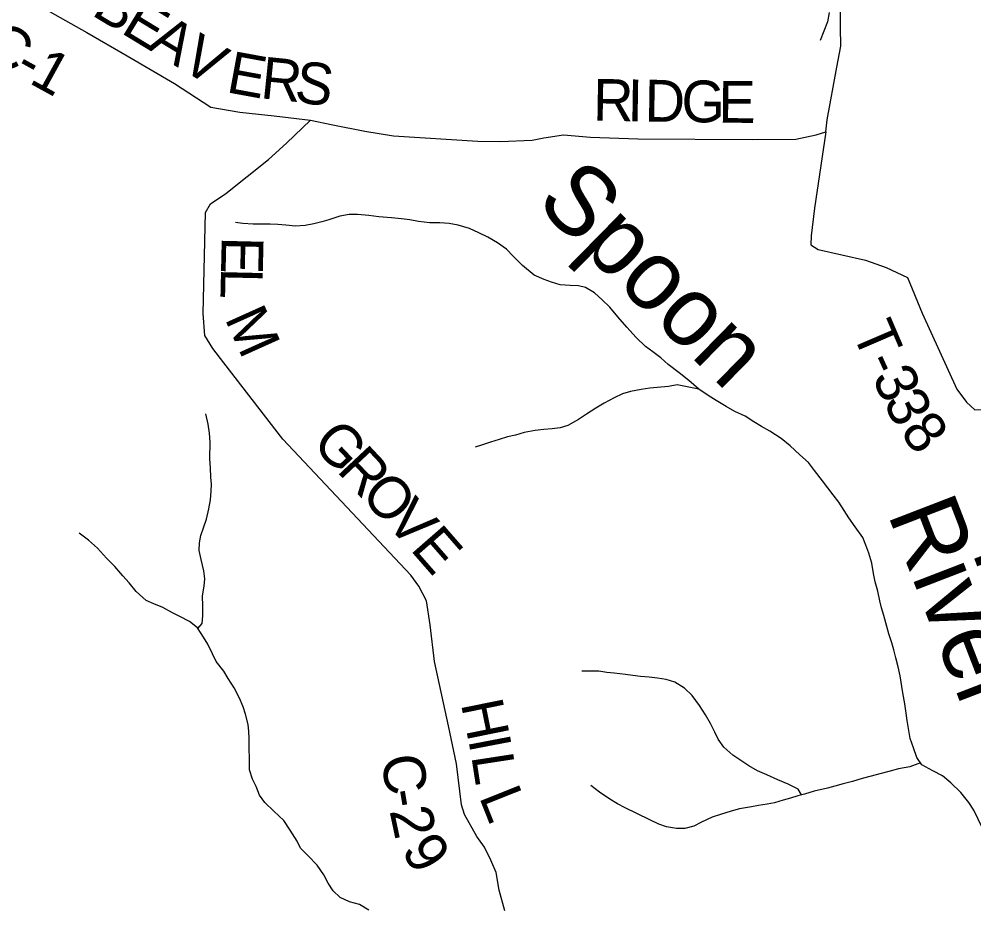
# Model space of a CAD drawing. Extents: x 1578669 to 1989827, y 208020 to 553079.
# Drawn here: x 1777066 to 1783914, y 383525 to 389895 of the extents above; entities that cross this region are included whole.
import ezdxf

# ---------------------------------------------------------------- set-up
doc = ezdxf.new("R2010")
doc.units = 0
for name, color, linetype in [('GM_X_County_Road', 7, 'Continuous'), ('GM_X_County_Road_Text', 7, 'Continuous'), ('GM_X_Minor_River', 7, 'Continuous'), ('GM_X_Minor_River_Text', 7, 'Continuous'), ('GM_X_Township_Road', 7, 'Continuous'), ('GM_X_Township_Road_Text', 7, 'Continuous')]:
    doc.layers.add(name, color=color, linetype=linetype)

msp = doc.modelspace()

# ---------------------------------------------------------------- linework, layer by layer
at = {"layer": 'GM_X_County_Road'}
for points in [[(1777168.9, 390013.7), (1777552.4, 389800.1), (1777842, 389630.8), (1778180.3, 389433.3), (1778440.4, 389262.8), (1778648.1, 389226.3), (1778896, 389201.4), (1779154.9, 389170.4), (1779315.5, 389136.4), (1779545.1, 389091.6), (1779750.9, 389057.1), (1780356.8, 389018.1), (1780518.8, 389016.2), (1780745.1, 389027.6), (1780829.3, 389042.7), (1780971.6, 389065.2), (1781163.6, 389046.9), (1781503.6, 389037), (1782324, 389031.5), (1782636.2, 389034), (1782782.7, 389064.4), (1782852.9, 389085.6), (1782861.9, 389171.8), (1782929.9, 389550.2), (1782959.6, 389700.3), (1782957, 389836.8), (1782956.5, 389973.2)], [(1780550, 383496.5), (1780509.6, 383645.5), (1780486.9, 383772.2), (1780449.8, 383860.9), (1780404.7, 383953.8), (1780349.4, 384030.7), (1780260.9, 384188.3), (1780239.6, 384256.7), (1780202.7, 384552.2), (1780145.6, 384823.8), (1780044.4, 385286.6), (1780013.3, 385549.9), (1779987.1, 385720.8), (1779934.1, 385825.8), (1779876.8, 385904.7), (1778956.8, 386880.7), (1778533.6, 387429.5), (1778454.5, 387532.8), (1778397.4, 387625.7), (1778387.1, 387782.4), (1778403.2, 388506.7), (1778438, 388568.5), (1778549.2, 388643.5), (1778854.8, 388886.9), (1778984.5, 389005.8), (1779154.9, 389170.4)]]:
    msp.add_lwpolyline(points, dxfattribs=at)
at = {"layer": 'GM_X_Minor_River'}
for points in [[(1782876.3, 389942.8), (1782864.1, 389874.7), (1782811.7, 389742.7)], [(1781942.1, 387240.9), (1781870.4, 387301.3), (1781800.6, 387357.6), (1781720.9, 387418), (1781669, 387464.2), (1781611.2, 387508.5), (1781559.4, 387546.7), (1781491.7, 387611), (1781424, 387685.4), (1781360.3, 387759.7), (1781302.5, 387828), (1781246.8, 387880.3), (1781193, 387930.6), (1781129.1, 387968.9), (1781077.2, 387981.1), (1781019.3, 387983.2), (1780947.4, 387987.5), (1780885.5, 388007.7), (1780831.6, 388025.9), (1780759.7, 388058.2), (1780676, 388126.6), (1780608.3, 388195), (1780562.5, 388245.2), (1780496.7, 388289.5), (1780428.9, 388329.8), (1780363.1, 388362.1), (1780295.2, 388392.3), (1780215.4, 388416.7), (1780151.4, 388428.9), (1780083.5, 388433.1), (1780011.6, 388433.3), (1779931.7, 388443.6), (1779867.8, 388453.8), (1779807.8, 388462.1), (1779735.9, 388468.3), (1779646, 388476.6), (1779574.1, 388484.9), (1779492.2, 388493.1), (1779432.2, 388493.3), (1779366.2, 388481.5), (1779288.2, 388455.7), (1779238.2, 388439.9), (1779180.2, 388426), (1779118.2, 388414.2), (1779048.3, 388410.4), (1778980.3, 388416.6), (1778922.4, 388420.8), (1778866.5, 388423), (1778798.5, 388423.2), (1778744.5, 388423.4), (1778670.6, 388429.7), (1778618.7, 388435.9)], [(1781942.1, 387240.9), (1781786.3, 387271.5), (1781722.3, 387259.7), (1781642.4, 387251.9), (1781590.4, 387246.1), (1781528.4, 387238.2), (1781450.4, 387222.5), (1781394.4, 387206.6), (1781334.4, 387176.8), (1781262.3, 387138.9), (1781202.2, 387103), (1781136.1, 387061.2), (1781078.1, 387023.3), (1781002, 386979.5), (1780946, 386963.6), (1780890, 386955.8), (1780830, 386950), (1780768, 386944.2), (1780688, 386928.4), (1780626, 386910.5), (1780568, 386896.7), (1780508, 386878.9), (1780446, 386859), (1780390, 386841.2), (1780338, 386823.3)], [(1783976.1, 384090.5), (1783912.5, 384219), (1783876.7, 384275.2), (1783819, 384345.5), (1783749.3, 384415.9), (1783687.5, 384466.1), (1783619.7, 384500.4), (1783539.9, 384544.8), (1783504.1, 384597), (1783480.4, 384667.2), (1783456.6, 384733.4), (1783444.8, 384805.6), (1783435, 384863.7), (1783425.3, 384931.9), (1783417.5, 384982), (1783403.7, 385062.2), (1783384.1, 385182.5), (1783370.4, 385248.6), (1783354.6, 385312.8), (1783338.8, 385369), (1783325, 385419.1), (1783303.2, 385483.3), (1783281.5, 385563.5), (1783267.7, 385615.7), (1783251.9, 385669.8), (1783238, 385722), (1783224.3, 385790.1), (1783204.5, 385858.3), (1783192.7, 385916.5), (1783181, 385990.6), (1783161.2, 386062.8), (1783139.4, 386121), (1783117.6, 386175.2), (1783061.9, 386251.5), (1783016.2, 386317.8), (1782982.4, 386370), (1782944.6, 386428.2), (1782904.8, 386482.4), (1782867, 386532.6), (1782827.2, 386582.8), (1782771.5, 386655.2), (1782727.7, 386713.4), (1782666, 386769.7), (1782596.2, 386834), (1782530.5, 386886.4), (1782450.7, 386938.7), (1782390.9, 386973), (1782335, 387005.2), (1782273.2, 387045.5), (1782199.4, 387079.8), (1782137.5, 387116), (1782065.7, 387158.4), (1782007.9, 387194.6), (1781942.1, 387240.9)], [(1778348.3, 385522.7), (1778379.3, 385559.2), (1778383.5, 385613.3), (1778383.8, 385683.5), (1778382, 385757.6), (1778394.2, 385825.7), (1778398.4, 385879.8), (1778390.6, 385935.9), (1778372.9, 386018.1), (1778357.1, 386082.3), (1778359.3, 386138.4), (1778369.5, 386190.5), (1778391.6, 386252.5), (1778409.8, 386306.6), (1778426, 386380.6), (1778438.2, 386446.7), (1778444.5, 386508.8), (1778446.6, 386558.9), (1778440.8, 386609), (1778439, 386673.1), (1778435.2, 386743.3), (1778435.6, 386859.5), (1778431.8, 386923.6), (1778422.1, 386987.8), (1778406.3, 387064)], [(1779573.5, 383501.5), (1779507.7, 383541.8), (1779435.9, 383562), (1779370, 383592.3), (1779318.2, 383640.6), (1779282.4, 383694.8), (1779252.6, 383755), (1779202.9, 383825.3), (1779139.2, 383891.6), (1779085.4, 383945.9), (1779059.6, 383996.1), (1779009.9, 384076.4), (1778964.2, 384144.7), (1778892.5, 384211), (1778828.7, 384273.4), (1778790.9, 384327.6), (1778767.1, 384389.8), (1778741.3, 384442), (1778719.6, 384508.2), (1778717.9, 384592.3), (1778716.1, 384658.5), (1778716.3, 384732.6), (1778714.5, 384784.7), (1778708.7, 384834.8), (1778688.9, 384909), (1778673.1, 384961.2), (1778647.4, 385023.4), (1778607.6, 385097.6), (1778565.9, 385163.9), (1778534.1, 385216.1), (1778480.4, 385286.4), (1778452.6, 385340.6), (1778420.8, 385410.8), (1778389, 385461), (1778345.3, 385527.3), (1778289.5, 385573.6), (1778219.6, 385609.9), (1778165.8, 385636.1), (1778098, 385674.4), (1778032.1, 385700.6), (1777978.2, 385722.8), (1777906.5, 385787.2), (1777856.7, 385851.5), (1777810.9, 385901.7), (1777753.2, 385968), (1777693.5, 386028.3), (1777629.7, 386098.7), (1777564, 386157), (1777496.2, 386207.3)], [(1782678.3, 384329.1), (1782654, 384369.3), (1782582.2, 384405.6), (1782508.3, 384435.9), (1782428.5, 384472.2), (1782362.7, 384502.5), (1782298.8, 384536.8), (1782241, 384575), (1782185.2, 384613.3), (1782121.4, 384671.6), (1782079.6, 384727.8), (1782055.8, 384780), (1782024.1, 384840.2), (1781988.3, 384902.5), (1781944.6, 384970.7), (1781892.8, 385041), (1781839.1, 385095.3), (1781769.3, 385137.6), (1781707.4, 385155.8), (1781645.4, 385166), (1781585.5, 385174.2), (1781523.6, 385178.5), (1781467.7, 385186.6), (1781415.7, 385192.8), (1781333.8, 385201.1), (1781281.9, 385207.3), (1781223.9, 385215.5), (1781102, 385215.9)], [(1783531, 384557.7), (1783453.9, 384529), (1783373.9, 384515.3), (1783303.9, 384497.5), (1783239.9, 384479.6), (1783175.9, 384463.8), (1783111.9, 384446), (1783043.9, 384426.1), (1782975.9, 384408.3), (1782915.9, 384392.5), (1782863.9, 384376.6), (1782767.9, 384354.9), (1782699.9, 384335.1), (1782649.9, 384321.2), (1782597.8, 384305.4), (1782545.8, 384291.5), (1782483.8, 384271.6), (1782431.8, 384261.8), (1782369.8, 384252), (1782317.9, 384244.1), (1782231.9, 384228.4), (1782171.9, 384212.5), (1782095.8, 384188.7), (1782035.8, 384168.9), (1781959.8, 384133.1), (1781905.7, 384105.2), (1781841.7, 384087.4), (1781779.8, 384087.6), (1781709.9, 384099.8), (1781654, 384118), (1781590.1, 384150.3), (1781496.3, 384194.7), (1781412.5, 384237), (1781358.7, 384265.3), (1781302.8, 384297.5), (1781229.1, 384347.8), (1781167.3, 384396.1)]]:
    msp.add_lwpolyline(points, dxfattribs=at)
at = {"layer": 'GM_X_Township_Road'}
msp.add_lwpolyline([(1782852.9, 389085.6), (1782770.7, 388538.8), (1782746.6, 388340.5), (1782743.9, 388274.3), (1782795.7, 388241.6), (1783137.3, 388165.7), (1783285, 388113.9), (1783438.4, 388042), (1783541.9, 387784.1), (1783790.7, 387239.7), (1783859.8, 387146.7), (1783919.3, 387091.9), (1784676.5, 387125.6), (1785644.9, 387225.6), (1785919.9, 387247.5), (1786504.4, 387269.4), (1787070.1, 387294.4), (1787135.7, 387319.4), (1787173.2, 387356.9), (1787185.7, 387525.7), (1787192.7, 387857.3), (1787197.4, 387866.9)], dxfattribs=at)

# ---------------------------------------------------------------- texts
at = {"layer": 'GM_X_County_Road_Text'}
for s, rotation, p in [('B', 328.68551, (1777577.6, 389929)), ('E', 328.68967, (1777788.2, 389800.9)), ('C', 326.37597, (1776793.1, 389650.9)), ('A', 328.69041, (1777979.9, 389684.3)), ('V', 329.77801, (1778210.8, 389543.9)), ('1', 331.17232, (1777129.4, 389440.5)), ('E', 349.61673, (1778544.8, 389371.9)), ('R', 354.12676, (1778791, 389327.8)), ('-', 330.97513, (1777020.7, 389500.8)), ('S', 352.20723, (1779033.5, 389302.9)), ('R', 359.11788, (1781180.9, 389166.4)), ('I', 359.11788, (1781427.2, 389162.6)), ('D', 359.11843, (1781550.4, 389160.7)), ('G', 359.11843, (1781814.4, 389156.6)), ('E', 359.42678, (1782080.1, 389152.5)), ('E', 268.64993, (1778520.1, 388337.3)), ('L', 268.71798, (1778514.9, 388112.5)), ('M', 294.23135, (1778538.1, 387748.8)), ('G', 313.18113, (1779157.1, 386845.7)), ('R', 313.18245, (1779337.7, 386653.1)), ('O', 313.18358, (1779506.4, 386473.4)), ('V', 313.09875, (1779687, 386281)), ('E', 311.12425, (1779865.5, 386090.3)), ('H', 281.48925, (1780233.8, 384984.6)), ('I', 280.85989, (1780286.2, 384726.7)), ('L', 278.7465, (1780308.9, 384608.6)), ('C', 278.91501, (1779660.4, 384598.8)), ('-', 279.26892, (1779699, 384353.4)), ('L', 291.76951, (1780362.3, 384316.3)), ('2', 282.03028, (1779721.7, 384216.2)), ('9', 301.69338, (1779801.9, 383931.7))]:
    msp.add_text(s, height=300, rotation=rotation, dxfattribs=at).set_placement(p)
at = {"layer": 'GM_X_Minor_River_Text'}
for s, height, rotation, p in [('Spoon', 499.94, 315.52678, (1780760.4, 388572.4)), ('River', 499.9, 291.09251, (1783291.9, 386348.2))]:
    msp.add_text(s, height=height, rotation=rotation, dxfattribs=at).set_placement(p)
at = {"layer": 'GM_X_Township_Road_Text'}
for s, rotation, p in [('T', 293.25712, (1783036.1, 387651.9)), ('-', 294.66898, (1783128, 387438.3)), ('3', 294.7291, (1783179.6, 387326.1)), ('3', 296.19598, (1783260.5, 387150.7)), ('8', 307.65333, (1783376.6, 386929.4))]:
    msp.add_text(s, height=300, rotation=rotation, dxfattribs=at).set_placement(p)

doc.saveas('drawing.dxf')
